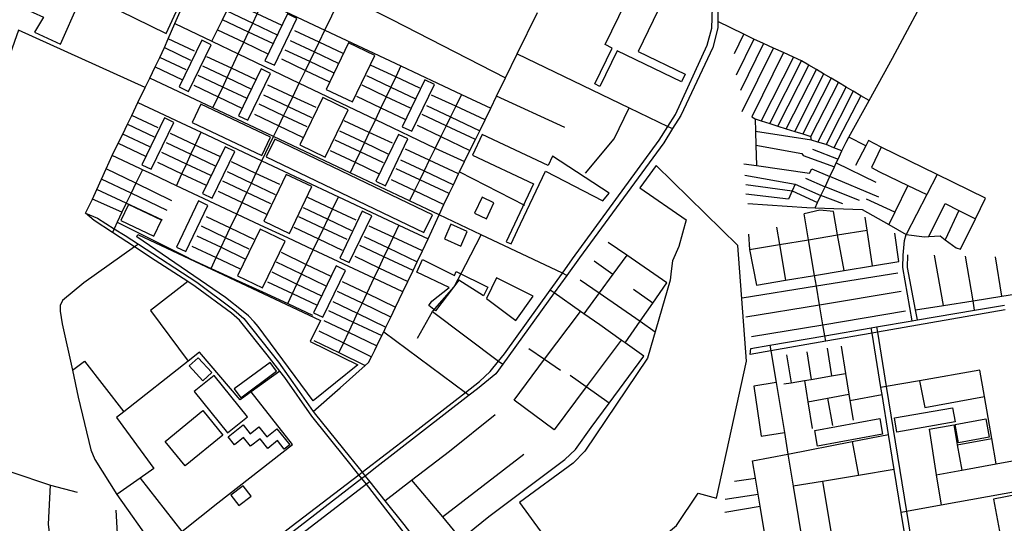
# Model space of a CAD drawing. Header units: millimetres. Extents: x 664923 to 767831, y 3118803 to 3207600.
# Tile 304 of 422: x 727454 to 729539, y 3166427 to 3167492. Entities that reach past the tile are written whole.
import ezdxf

# ---------------------------------------------------------------- set-up
doc = ezdxf.new("R2010")
doc.units = ezdxf.units.MM
for name, color, linetype in [('parks', 8, 'Continuous'), ('roads_2', 2, 'Continuous'), ('roads_3', 3, 'Continuous'), ('water', 7, 'Continuous')]:
    doc.layers.add(name, color=color, linetype=linetype)

msp = doc.modelspace()

# ---------------------------------------------------------------- linework, layer by layer
at = {"layer": 'parks'}
for points in [[(728672.02, 3167356.28), (728708.9, 3167432.02), (728693.67, 3167439.35), (728736.88, 3167528.11), (728691.84, 3167549.81), (728700.31, 3167567.21), (728743.46, 3167546.44), (728812.98, 3167689.23), (728832, 3167680.08), (728798.78, 3167611.83), (728820.47, 3167601.39), (728812.97, 3167585.98), (728782.56, 3167523.51), (728806.1, 3167512.17), (728763.48, 3167424.62), (728862.98, 3167376.69), (728855.32, 3167360.94), (728719.45, 3167426.39), (728682.8, 3167351.09), (728672.02, 3167356.28)], [(727973.6, 3167405.3), (727993.57, 3167395.74), (728041.46, 3167494.8), (728021.49, 3167504.36), (727973.6, 3167405.3)], [(727792.04, 3167349.78), (727812.01, 3167340.22), (727859.91, 3167439.28), (727839.93, 3167448.84), (727792.04, 3167349.78)], [(728103.5, 3167344.41), (728158.77, 3167318.17), (728206.05, 3167416.67), (728150.78, 3167442.92), (728103.5, 3167344.41)], [(727917.75, 3167289.07), (727937.73, 3167279.52), (727985.62, 3167378.58), (727965.65, 3167388.13), (727917.75, 3167289.07)], [(728264.44, 3167265.72), (728284.41, 3167256.17), (728332.3, 3167355.23), (728312.33, 3167364.77), (728264.44, 3167265.72)], [(727819.35, 3167274.35), (727966.87, 3167204.62), (727985.66, 3167243.96), (727838.15, 3167313.69), (727819.35, 3167274.35)], [(728047.33, 3167227.43), (728101.2, 3167201.51), (728149.79, 3167301.43), (728095.93, 3167327.34), (728047.33, 3167227.43)], [(727713, 3167185.37), (727732.97, 3167175.82), (727780.86, 3167274.88), (727760.89, 3167284.42), (727713, 3167185.37)], [(728208.57, 3167150.46), (728228.55, 3167140.91), (728276.44, 3167239.97), (728256.47, 3167249.52), (728208.57, 3167150.46)], [(728412.77, 3167205.72), (728542.42, 3167144.81), (728484.33, 3167022.47), (728494.56, 3167017.67), (728508.44, 3167046.9), (728567.57, 3167171.45), (728688.64, 3167109.03), (728701.94, 3167125.36), (728582.48, 3167203.71), (728573.46, 3167183.86), (728433.58, 3167249.57), (728412.77, 3167205.72)], [(727976.43, 3167201.93), (728309.92, 3167041.82), (728328.01, 3167079.09), (727994.52, 3167239.2), (727976.43, 3167201.93)], [(727841.77, 3167124.12), (727861.74, 3167114.56), (727909.63, 3167213.62), (727889.66, 3167223.18), (727841.77, 3167124.12)], [(727971.43, 3167065.61), (728025.81, 3167040.04), (728072.99, 3167139.36), (728018.61, 3167164.92), (727971.43, 3167065.61)], [(728463.18, 3166202.31), (728524.91, 3166115.76), (728559.42, 3166141.06), (728659.53, 3166263.41), (728690.91, 3166237.4), (728775.29, 3166363.43), (728844.6, 3166422.28), (728890.63, 3166490.67), (728929.17, 3166479.82), (728992.69, 3166769.36), (728974.53, 3167014.59), (728801.72, 3167183.91), (728767.5, 3167136.36), (728865.3, 3167068.95), (728849.9, 3167012.34), (728836.56, 3166981.67), (728833.71, 3166959.84), (728831.26, 3166941.14), (728783.71, 3166775.68), (728650.73, 3166579.32), (728626.27, 3166554.02), (728512.81, 3166470.93), (728618.68, 3166324.87), (728463.18, 3166202.31)], [(727786.19, 3167010.94), (727806.14, 3167001.5), (727852.8, 3167099.18), (727832.85, 3167108.62), (727786.19, 3167010.94)], [(728417.38, 3167082.58), (728442.36, 3167071.04), (728458.15, 3167104.83), (728433.16, 3167116.37), (728417.38, 3167082.58)], [(727668.43, 3167067.46), (727738.1, 3167034.16), (727754.37, 3167067.84), (727684.7, 3167101.14), (727668.43, 3167067.46)], [(728131.85, 3166987.81), (728151.83, 3166978.25), (728199.72, 3167077.31), (728179.75, 3167086.87), (728131.85, 3166987.81)], [(727915.28, 3166949.99), (727968.1, 3166924.57), (728016.15, 3167023.38), (727963.34, 3167048.81), (727915.28, 3166949.99)], [(728353.52, 3167028.49), (728388.05, 3167013.2), (728401.89, 3167044.11), (728367.37, 3167059.41), (728353.52, 3167028.49)], [(727702.26, 3167032.42), (727704.74, 3167037.62), (728091.28, 3166855.78), (728069.67, 3166811.63), (728169.94, 3166761.77), (728075.82, 3166685.49), (727959.59, 3166842.72), (727950.94, 3166852.96), (727938.63, 3166865.53), (727927.58, 3166874.53), (727890.39, 3166904.23), (727702.26, 3167032.42)], [(728307.31, 3166984.94), (728374.99, 3166951.27), (728378.39, 3166959.14), (728445.25, 3166926.24), (728436.61, 3166907.81), (728384.12, 3166940.96), (728334.52, 3166876.08), (728320.6, 3166887.7), (728327.19, 3166896.96), (728363.87, 3166925.6), (728295.33, 3166958.03), (728307.31, 3166984.94)], [(728076.2, 3166872.19), (728096.17, 3166862.65), (728144.06, 3166961.71), (728124.09, 3166971.25), (728076.2, 3166872.19)], [(728442.61, 3166902.55), (728504.53, 3166855.51), (728541.24, 3166906.92), (728464.06, 3166945.86), (728442.61, 3166902.55)], [(727813.07, 3166759.67), (727832.13, 3166776.97), (727860.93, 3166745.56), (727841.86, 3166728.25), (727828.11, 3166743.25), (727813.07, 3166759.67)], [(727908.77, 3166711.04), (727922.74, 3166692.41), (727998.32, 3166748.49), (727984.36, 3166767.12), (727908.77, 3166711.04)], [(727894.68, 3166617.97), (727936.83, 3166651.79), (727865.88, 3166739.33), (727823.73, 3166705.51), (727894.68, 3166617.97)], [(727762.2, 3166599.94), (727841.82, 3166665.17), (727884.66, 3166613.43), (727805.05, 3166548.18), (727762.2, 3166599.94)], [(729306.17, 3166649.67), (729429.12, 3166671.26), (729434.46, 3166641.08), (729311.53, 3166619.49), (729306.17, 3166649.67)], [(729137.41, 3166623.31), (729274.94, 3166648.43), (729281.11, 3166614.99), (729143.57, 3166589.87), (729137.41, 3166623.31)], [(729434.73, 3166636.01), (729499.49, 3166647.68), (729506.57, 3166608.8), (729441.8, 3166597.13), (729434.73, 3166636.01)], [(727895.68, 3166609.5), (727927.57, 3166634.77), (727942.45, 3166616.18), (727960.92, 3166630.81), (727977.83, 3166609.68), (727999.13, 3166626.55), (728026.07, 3166592.88), (728014.46, 3166583.69), (728000.21, 3166601.49), (727979.71, 3166585.24), (727963.34, 3166605.68), (727943.28, 3166589.8), (727928.44, 3166608.34), (727908.96, 3166592.91), (727895.68, 3166609.5)], [(727901.38, 3166486.5), (727918.39, 3166464.25), (727944.5, 3166484.01), (727927.49, 3166506.26), (727901.38, 3166486.5)], [(729515.73, 3166477.87), (729547.53, 3166308.14), (729675.37, 3166331.77), (729661.13, 3166413.3), (729602.93, 3166454.41), (729595.85, 3166493.38), (729515.73, 3166477.87)]]:
    msp.add_lwpolyline(points, close=True, dxfattribs=at)
at = {"layer": 'roads_2'}
for points in [[(727493.14, 3166001.94), (727504.19, 3166010.53), (727681.92, 3166148.58), (727780.2, 3166224.91), (727825.37, 3166260.26), (728010.21, 3166404.95), (728029.08, 3166419.72), (728172.4, 3166529.25), (728179.28, 3166534.52), (728282.57, 3166613.48), (728397.92, 3166703.44), (728427.93, 3166726.86), (728450.5, 3166747.58), (728468.19, 3166769.82), (728480.49, 3166785.3), (728577.39, 3166920), (728603.16, 3166955.82), (728624.78, 3166985.87), (728808.27, 3167237.27), (728826.8, 3167266.46), (728842.53, 3167291.26), (728909.91, 3167438), (728919.71, 3167474.12), (728923.57, 3167609.1)], [(728933.69, 3167607.42), (728932.15, 3167488.01), (728931.98, 3167474.85), (728921.58, 3167433.51), (728853.78, 3167289.66), (728836.58, 3167261.75), (728818.16, 3167231.84), (728639.74, 3166988.13), (728612.97, 3166951.18), (728586.01, 3166913.94), (728476.91, 3166763.31), (728462.22, 3166743.02), (728423.21, 3166711.4), (728405.63, 3166697.72), (728204.01, 3166540.88), (728185.58, 3166526.67), (728178.7, 3166521.37), (728016.78, 3166396.53), (727887.76, 3166297.06), (727831.83, 3166253.19), (727688.39, 3166140.7), (727603.53, 3166074.14), (727508.83, 3166000.38), (727499.77, 3165993.02)], [(727720.31, 3167348.59), (727451.62, 3167469.85), (727375.47, 3167255.85), (727157.77, 3167357.62), (727124.65, 3167316.47)], [(727593.88, 3167082.94), (727608.52, 3167112.72), (727617.87, 3167133.22), (727627.58, 3167154.47), (727637.7, 3167176.64), (727650.4, 3167204.47), (727663.08, 3167230.61), (727672.56, 3167250.16), (727682.69, 3167271.03), (727691.61, 3167289.44), (727704.87, 3167316.76), (727720.31, 3167348.59)], [(727593.88, 3167082.94), (727619.35, 3167071.99), (727654.6, 3167049.84), (727677.78, 3167035.27), (727705.77, 3167017.1), (727829.64, 3166936.62), (727907.98, 3166878.48), (727928.58, 3166860.24), (728002.17, 3166767.51), (728045.92, 3166705.53), (728076.04, 3166663.15), (728080.42, 3166656.99), (728151.67, 3166568.92), (728179.28, 3166534.52), (728185.58, 3166526.67), (728195.3, 3166514.55), (728227.75, 3166474.11), (728267.89, 3166424.07), (728328.53, 3166345.14), (728435.01, 3166206.53), (728452.14, 3166183.73), (728469.51, 3166158.16)], [(728469.51, 3166158.16), (728445.67, 3166179.14), (728429.74, 3166198.41), (728369.51, 3166278.53), (728343.19, 3166312.5), (728321.98, 3166339.88), (728263.7, 3166413.06), (728188.4, 3166509.25), (728178.7, 3166521.37), (728172.4, 3166529.25), (728144.65, 3166563.93), (728073, 3166653.15), (728015.55, 3166735.19), (728004.95, 3166748.68), (727978.07, 3166782.93), (727920.04, 3166856.2), (727902.87, 3166871.52), (727826.25, 3166927.64), (727810.39, 3166937.94), (727741.22, 3166982.85), (727697.72, 3167011.41), (727651.2, 3167041.94), (727612.13, 3167067.6), (727593.88, 3167082.94)], [(727705.77, 3167017.1), (727697.72, 3167011.41), (727590.12, 3166935.28), (727545.12, 3166898.28), (727540.03, 3166887.49), (727539.87, 3166875.49), (727544.49, 3166848.83), (727565.98, 3166750.61), (727578.53, 3166693.26), (727604.79, 3166582.27), (727613.44, 3166561.75), (727660.13, 3166487.78), (727737.13, 3166379.19), (727825.37, 3166260.26)], [(729000.45, 3166784.07), (729002.02, 3166796.69), (729042.65, 3166803.62), (729158.81, 3166823.48), (729257.05, 3166840.28), (729268.1, 3166842.17), (729343.81, 3166855.11), (729354.66, 3166856.97), (729475.9, 3166877.69), (729538.8, 3166888.45)], [(729540.48, 3166877.95), (729269.94, 3166830.91), (729258.89, 3166828.99), (729160.76, 3166811.94), (729044.61, 3166791.74), (729000.45, 3166784.07)], [(729420.29, 3165838.09), (729418.69, 3165847.93), (729409.88, 3165902.01), (729382.44, 3166070.44), (729348.01, 3166281.81), (729320.66, 3166449.78), (729305.91, 3166540.35), (729293.84, 3166614.39), (729279.99, 3166699.46), (729277.64, 3166713.84), (729258.89, 3166828.99), (729257.05, 3166840.28)], [(729268.1, 3166842.17), (729269.94, 3166830.91), (729288.71, 3166715.76), (729331.74, 3166451.77), (729360.88, 3166272.99), (729411.26, 3165963.92), (729422.79, 3165893.15), (729429.85, 3165849.88), (729431.44, 3165840.08)]]:
    msp.add_lwpolyline(points, dxfattribs=at)
at = {"layer": 'roads_3'}
for points in [[(727861.37, 3167446.42), (727873.34, 3167470.59), (727883.88, 3167491.85), (727893.2, 3167510.66), (727902.78, 3167530.01), (727907.2, 3167538.93), (727891.29, 3167607.16)], [(729138.13, 3167094.19), (729143.4, 3167105.3), (729150.44, 3167120.17), (729159.18, 3167138.62), (729169.53, 3167160.48), (729179.16, 3167180.8), (729183.04, 3167189), (729186.78, 3167196.89), (729195.13, 3167214.53), (729203.76, 3167232.76), (729209.87, 3167243.79), (729252.68, 3167321.09), (729302.23, 3167410.56), (729387.33, 3167571.05)], [(727967.1, 3167193.6), (727991.76, 3167244.79), (728002.79, 3167267.7), (728012.98, 3167288.87), (728022.56, 3167308.75), (728032.37, 3167329.12), (728046.33, 3167358.11), (728059.3, 3167384.84), (728068.39, 3167403.58), (728078.28, 3167423.96), (728088.3, 3167444.59), (728100.64, 3167470.02), (728130.04, 3167530.61), (728139.75, 3167544.77)], [(728139.75, 3167544.77), (728242.14, 3167492.42), (728482.96, 3167369.28)], [(727863.46, 3167305.34), (727874.74, 3167328.82), (727884.23, 3167349.36), (727893.72, 3167369.89), (727902.77, 3167389.45), (727917.09, 3167419.81), (727928.59, 3167444.26), (727938.82, 3167466.02), (727947.66, 3167484.83), (727957, 3167504.7), (727969.64, 3167531.6)], [(728010.16, 3167479.96), (727957, 3167504.7), (727902.78, 3167530.01)], [(727969.64, 3167531.6), (728100.64, 3167470.02), (728261.55, 3167394.38), (728338.82, 3167358.06), (728389.65, 3167334.17), (728451.81, 3167304.95)], [(727720.31, 3167348.59), (727729.89, 3167368.35), (727741.55, 3167392.38), (727751.03, 3167411.93), (727760.71, 3167433.01), (727768.89, 3167451.77), (727782.89, 3167483.89), (727794.16, 3167509.7)], [(727893.2, 3167510.66), (727947.66, 3167484.83), (728000.6, 3167459.71)], [(728076.04, 3166663.15), (728132.91, 3166713.54), (728185.72, 3166760.81), (728192.83, 3166767.18), (728199.17, 3166779.16), (728206.37, 3166792.76), (728210.7, 3166801.77), (728221.21, 3166823.67), (728225.15, 3166831.89), (728229.83, 3166841.65), (728240.01, 3166862.87), (728250.16, 3166884.02), (728265.63, 3166916.26), (728276.09, 3166938.06), (728287.28, 3166961.39), (728296.16, 3166979.91), (728307.19, 3167002.9), (728319.32, 3167028.19), (728342.28, 3167079.52), (728352.45, 3167100.84), (728363.59, 3167124.18), (728372.44, 3167142.73), (728383.42, 3167165.73), (728385.54, 3167170.15), (728395.89, 3167191.85), (728407.65, 3167215.64), (728419.12, 3167238.83), (728428.2, 3167257.18), (728439.49, 3167280.03), (728451.81, 3167304.95), (728463.97, 3167330.07), (728482.96, 3167369.28), (728507.64, 3167419.85), (728550.5, 3167507.68)], [(727782.89, 3167483.89), (727861.37, 3167446.42), (727917.09, 3167419.81), (728046.33, 3167358.11), (728207.55, 3167281.13), (728334.16, 3167220.68), (728395.89, 3167191.85)], [(727991.38, 3167441.33), (727938.82, 3167466.02), (727883.88, 3167491.85)], [(729252.68, 3167321.09), (729235.12, 3167331.39), (729218.59, 3167341.08), (729203.95, 3167349.67), (729187.97, 3167359.02), (729172.05, 3167368.36), (729156.29, 3167377.59), (729140.92, 3167386.61), (729124.9, 3167395.99), (729109.28, 3167405.15), (729092.55, 3167413.02), (729071.19, 3167422.68), (729050.42, 3167432.08), (729028.78, 3167441.87), (729008.8, 3167450.91), (728987.47, 3167461.24), (728932.15, 3167488.01)], [(727873.34, 3167470.59), (727928.59, 3167444.26), (727981.41, 3167419.04)], [(728139.22, 3167420.89), (728088.3, 3167444.59), (728037.21, 3167468.36)], [(728967.39, 3167420.32), (728987.47, 3167461.24)], [(727824.67, 3167425.8), (727768.89, 3167451.77)], [(728026.86, 3167448.36), (728078.28, 3167423.96), (728128.59, 3167400.08)], [(729008.8, 3167450.91), (728971.31, 3167374.99)], [(729028.78, 3167441.87), (728980.02, 3167342.42)], [(727760.71, 3167433.01), (727816.03, 3167406.76)], [(728118.65, 3167379.98), (728068.39, 3167403.58), (728016.66, 3167427.88)], [(728507.64, 3167419.85), (728744.91, 3167305.82), (728826.8, 3167266.46), (728836.58, 3167261.75)], [(728983.53, 3167297.68), (729050.42, 3167432.08)], [(729071.19, 3167422.68), (729003.94, 3167286.64)], [(727806.53, 3167385.85), (727751.03, 3167411.93)], [(727841.73, 3167394.56), (727893.72, 3167369.89), (727945.43, 3167345.35)], [(727954.8, 3167365.23), (727902.77, 3167389.45), (727850.44, 3167413.81)], [(728008.49, 3167409.09), (728059.3, 3167384.84), (728110.26, 3167360.52)], [(728261.55, 3167394.38), (728250.49, 3167371.22), (728240.2, 3167349.62), (728230.46, 3167329.2), (728219.2, 3167305.58), (728207.55, 3167281.13), (728194.46, 3167253.68), (728184.16, 3167232.07), (728174.96, 3167212.78), (728164.37, 3167190.58), (728153.78, 3167168.35)], [(728301.49, 3167347.49), (728250.49, 3167371.22), (728198.69, 3167395.33)], [(729092.55, 3167413.02), (729024.29, 3167278.23)], [(729042.26, 3167272.54), (729109.28, 3167405.15)], [(729059.22, 3167267.16), (729124.9, 3167395.99)], [(727741.55, 3167392.38), (727797.4, 3167365.73)], [(727935.87, 3167325.1), (727884.23, 3167349.36), (727832.32, 3167373.75)], [(728188.79, 3167374.02), (728240.2, 3167349.62), (728291.2, 3167325.42)], [(729077.11, 3167261.49), (729140.92, 3167386.61)], [(729156.29, 3167377.59), (729095.26, 3167255.74)], [(728612.97, 3166951.18), (728603.16, 3166955.82), (728431.44, 3167037.24), (728342.28, 3167079.52), (728279.45, 3167109.06), (728153.78, 3167168.35), (727991.76, 3167244.79), (727863.46, 3167305.34), (727729.89, 3167368.35)], [(727823.13, 3167353.45), (727874.74, 3167328.82), (727926.06, 3167304.32)], [(728081.81, 3167306.11), (728032.37, 3167329.12), (727979.79, 3167353.59)], [(728281.72, 3167305.12), (728230.46, 3167329.2), (728179.15, 3167353.29)], [(729172.05, 3167368.36), (729112.14, 3167250.39)], [(729130.28, 3167237.06), (729128.98, 3167245.05), (729187.97, 3167359.02)], [(727970.57, 3167333.42), (728022.56, 3167308.75), (728072.31, 3167285.15)], [(728389.65, 3167334.17), (728377.36, 3167309.04), (728366.38, 3167286.6), (728357.24, 3167267.9), (728346.06, 3167245.03), (728334.16, 3167220.68), (728321.38, 3167194.61), (728310.38, 3167172.18), (728301.22, 3167153.48), (728290.02, 3167130.62), (728279.45, 3167109.06)], [(728439.49, 3167280.03), (728377.36, 3167309.04), (728326.45, 3167332.74)], [(729144.14, 3167233.01), (729203.95, 3167349.67)], [(729218.59, 3167341.08), (729161.29, 3167228.01)], [(729235.12, 3167331.39), (729177.95, 3167221.37)], [(727704.87, 3167316.76), (727760.26, 3167290.75), (727785.95, 3167278.68), (727838.43, 3167254.03), (727967.1, 3167193.6), (728129.11, 3167117.51), (728257.05, 3167057.43), (728319.32, 3167028.19)], [(728063.29, 3167265.25), (728012.98, 3167288.87), (727961.31, 3167313.15)], [(728167.28, 3167330.35), (728219.2, 3167305.58), (728269.52, 3167281.56)], [(728315.82, 3167310.59), (728366.38, 3167286.6), (728428.2, 3167257.18)], [(728608.41, 3167264.05), (728463.97, 3167330.07)], [(727747.79, 3167263.28), (727691.61, 3167289.44)], [(727951.68, 3167292.1), (728002.79, 3167267.7), (728053.45, 3167243.52)], [(728419.12, 3167238.83), (728357.24, 3167267.9), (728306.72, 3167291.63)], [(728651.91, 3167167.35), (728712.51, 3167240.25), (728744.91, 3167305.82)], [(727682.69, 3167271.03), (727739.15, 3167244.24)], [(728243.93, 3167230.65), (728194.46, 3167253.68), (728141.13, 3167278.5)], [(728295.86, 3167268.99), (728346.06, 3167245.03), (728407.65, 3167215.64)], [(729003.94, 3167286.64), (729011.29, 3167282.36), (729024.29, 3167278.23), (729042.26, 3167272.54), (729059.22, 3167267.16), (729077.11, 3167261.49), (729095.26, 3167255.74), (729112.14, 3167250.39), (729128.98, 3167245.05)], [(729011.29, 3167282.36), (729011.97, 3167255.77), (729012.73, 3167226.58), (729013.82, 3167183.56)], [(727729.66, 3167223.33), (727672.56, 3167250.16)], [(727877.93, 3167202.7), (727825.89, 3167226.93), (727773.56, 3167251.28)], [(727786.11, 3167140.88), (727797.86, 3167166.29), (727807.36, 3167186.83), (727816.84, 3167207.36), (727825.89, 3167226.93), (727838.43, 3167254.03)], [(728131.24, 3167257.18), (728184.16, 3167232.07), (728233.65, 3167208.59)], [(729195.13, 3167214.53), (729177.95, 3167221.37), (729161.29, 3167228.01), (729144.14, 3167233.01), (729130.28, 3167237.06), (729011.97, 3167255.77)], [(727663.08, 3167230.61), (727720.52, 3167203.2)], [(727764.86, 3167232.04), (727816.84, 3167207.36), (727868.55, 3167182.83)], [(728224.71, 3167189.42), (728174.96, 3167212.78), (728122.14, 3167237.6)], [(729012.73, 3167226.58), (729110.29, 3167209.01), (729112.59, 3167204.83), (729179.16, 3167180.8)], [(729499.22, 3167114.67), (729396.47, 3167164.84), (729278.22, 3167222.57), (729250.89, 3167236.48), (729245.45, 3167225.32), (729209.87, 3167243.79)], [(727858.99, 3167162.57), (727807.36, 3167186.83), (727755.44, 3167211.22)], [(728111.93, 3167215.61), (728164.37, 3167190.58), (728214.17, 3167166.83)], [(728383.42, 3167165.73), (728321.38, 3167194.61), (728271.1, 3167218.01)], [(729132.93, 3167217.89), (729186.78, 3167196.89)], [(729245.45, 3167225.32), (729223.46, 3167183.51)], [(729278.22, 3167222.57), (729257.67, 3167179.16), (729274.6, 3167170.24), (729334.66, 3167141.52), (729374.61, 3167122.42)], [(728265.63, 3166916.26), (728204.05, 3166945.11), (728075.76, 3167005.19), (728021.94, 3167030.41), (727963.79, 3167057.65), (727913.92, 3167081.02), (727786.11, 3167140.88), (727734.56, 3167165.04), (727714.15, 3167174.6), (727708.7, 3167177.15), (727650.4, 3167204.47)], [(727746.25, 3167190.92), (727797.86, 3167166.29), (727849.19, 3167141.79)], [(727859.6, 3166966.03), (727870.31, 3166988.71), (727880.63, 3167010.56), (727890.15, 3167030.72), (727900.06, 3167051.69), (727913.92, 3167081.02), (727925.44, 3167105.4), (727935.47, 3167126.65), (727944.9, 3167146.59), (727954.56, 3167167.04), (727967.1, 3167193.6)], [(728004.94, 3167143.58), (727954.56, 3167167.04), (727902.92, 3167191.07)], [(728260.48, 3167195.86), (728310.38, 3167172.18), (728372.44, 3167142.73)], [(728987.52, 3167187.52), (729013.82, 3167183.56), (729126.25, 3167167.13), (729131.12, 3167176.67), (729169.53, 3167160.48)], [(729183.04, 3167189), (729266.76, 3167148.19)], [(727776.74, 3167108.9), (727700.38, 3167146.11), (727637.7, 3167176.64)], [(727714.15, 3167174.6), (727700.38, 3167146.11), (727690.14, 3167124.91), (727680.07, 3167104.07), (727670.77, 3167084.83), (727660.56, 3167063.68), (727654.6, 3167049.84), (727651.2, 3167041.94)], [(727893.69, 3167170.9), (727944.9, 3167146.59), (727995.43, 3167122.62)], [(728363.59, 3167124.18), (728301.22, 3167153.48), (728251.38, 3167176.89)], [(728385.54, 3167170.15), (728523.02, 3167099.99)], [(729396.47, 3167164.84), (729374.61, 3167122.42), (729331.03, 3167037.92)], [(727766.63, 3167088.76), (727690.14, 3167124.91), (727627.58, 3167154.47)], [(727986.42, 3167102.72), (727935.47, 3167126.65), (727884.43, 3167150.63)], [(728240.51, 3167154.26), (728290.02, 3167130.62), (728352.45, 3167100.84)], [(728989.4, 3167163.44), (729096.02, 3167143.83), (729150.44, 3167120.17)], [(729096.02, 3167143.83), (729089.74, 3167129.9), (729081.89, 3167112.42), (728991.41, 3167122.9)], [(728991.61, 3167143.81), (729089.74, 3167129.9)], [(729117.98, 3167156.53), (729159.18, 3167138.62)], [(729273.04, 3167116.37), (729169.53, 3167160.48)], [(727756.92, 3167068.06), (727680.07, 3167104.07), (727617.87, 3167133.22)], [(727874.8, 3167129.57), (727925.44, 3167105.4), (727976.58, 3167081)], [(729089.74, 3167129.9), (729143.4, 3167105.3)], [(729232.18, 3167109.54), (729159.18, 3167138.62)], [(729334.66, 3167141.52), (729306.92, 3167084.66), (729294.15, 3167058.49)], [(727670.77, 3167084.83), (727608.52, 3167112.72)], [(728021.98, 3166891.96), (728031.84, 3166912.73), (728041.38, 3166932.81), (728051.2, 3166953.46), (728061.2, 3166974.52), (728075.76, 3167005.19), (728086.79, 3167028.41), (728097.33, 3167050.61), (728106.5, 3167069.91), (728116.77, 3167091.54), (728129.11, 3167117.51)], [(728167.06, 3167068.12), (728116.77, 3167091.54), (728064.26, 3167115.97)], [(728995.58, 3167103.39), (729120.75, 3167094.8), (729138.13, 3167094.19), (729237.56, 3167090.66), (729294.15, 3167058.49), (729331.03, 3167037.92), (729369.56, 3167032.97), (729379.28, 3167033.52), (729402.64, 3167034.83), (729413.64, 3167026.55), (729436.46, 3167009.37), (729446.22, 3167006.35)], [(729197.17, 3167102.63), (729150.44, 3167120.17)], [(729306.92, 3167084.66), (729247.32, 3167112.16)], [(729379.28, 3167033.52), (729413.68, 3167102.97)], [(729413.68, 3167102.97), (729442.63, 3167088.51), (729477.81, 3167070.92)], [(729446.22, 3167006.35), (729477.81, 3167070.92), (729499.22, 3167114.67)], [(728054.36, 3167094.65), (728106.5, 3167069.91), (728156.77, 3167046.06)], [(729176.8, 3167086.32), (729148.47, 3167088.98), (729115.22, 3167081.72)], [(729160.76, 3166811.94), (729158.81, 3166823.48), (729154.86, 3166846.88), (729147.74, 3166889.06), (729141.1, 3166928.28), (729137.27, 3166951.03), (729124.53, 3167026.54), (729115.22, 3167081.72)], [(729199.5, 3166961.41), (729185.8, 3167036.74), (729176.8, 3167086.32)], [(729442.63, 3167088.51), (729413.64, 3167026.55)], [(727660.56, 3167063.68), (727807.79, 3166990.07), (727816.87, 3166985.52), (727859.6, 3166966.03), (727910.67, 3166942.73), (727968.71, 3166916.26), (728021.98, 3166891.96)], [(727849.47, 3167075.92), (727900.06, 3167051.69), (727949.98, 3167027.78)], [(728147.83, 3167026.89), (728097.33, 3167050.61), (728045.26, 3167075.07)], [(729259.72, 3166971.46), (729248.25, 3167047.14), (729243.88, 3167074.37)], [(727940.24, 3167006.69), (727890.15, 3167030.72), (727839.36, 3167055.09)], [(728035.06, 3167053.09), (728086.79, 3167028.41), (728137.3, 3167004.3)], [(728257.05, 3167057.43), (728244.98, 3167031.86), (728234.32, 3167009.26), (728225.44, 3166990.44), (728214.57, 3166967.42), (728204.05, 3166945.11), (728189.05, 3166913.28), (728179.07, 3166892.11), (728169.13, 3166871.01), (728160.32, 3166852.3), (728150.15, 3166830.71), (728139.63, 3166808.38), (728129.96, 3166787.86)], [(728307.19, 3167002.9), (728244.98, 3167031.86), (728194.23, 3167055.48)], [(728999.24, 3167005.69), (729062.82, 3167016.27), (729124.53, 3167026.54), (729185.8, 3167036.74), (729248.25, 3167047.14)], [(729056.48, 3167053.22), (729062.82, 3167016.27), (729075.78, 3166940.76)], [(729315.38, 3166980.74), (729306.74, 3167040.65)], [(727829.7, 3167035.2), (727880.63, 3167010.56), (727930.8, 3166986.29)], [(728183.61, 3167033.33), (728234.32, 3167009.26), (728296.16, 3166979.91)], [(728296.82, 3166818.09), (728328.04, 3166874.59), (728374.46, 3166927.18), (728398.89, 3166974.37), (728431.44, 3167037.24)], [(728824.32, 3166935.22), (728739.34, 3166994.05), (728700.44, 3167020.99)], [(728997.4, 3167038.2), (728999.24, 3167005.69), (729013.85, 3166930.44)], [(729343.81, 3166855.11), (729324.19, 3166967.6), (729324.48, 3166993.91), (729327.2, 3167024.81), (729331.03, 3167037.92)], [(727818.87, 3167012.9), (727870.31, 3166988.71), (727920.92, 3166964.91)], [(728007.8, 3167000.09), (728061.2, 3166974.52), (728112.78, 3166949.8)], [(728287.28, 3166961.39), (728225.44, 3166990.44), (728174.51, 3167014.36)], [(729350.74, 3166878.02), (729409.95, 3166887.51), (729472.52, 3166897.54), (729533.57, 3166907.33), (729596.45, 3166917.41), (729656.33, 3166927), (729645.25, 3166997.5)], [(728102.99, 3166928.61), (728051.2, 3166953.46), (727997.97, 3166979)], [(728163.64, 3166991.73), (728214.57, 3166967.42), (728276.09, 3166938.06)], [(728739.34, 3166994.05), (728709.96, 3166953.93), (728680.92, 3166914.29), (728648.46, 3166869.98)], [(728670.27, 3166982.17), (728709.96, 3166953.93)], [(729013.85, 3166930.44), (729075.78, 3166940.76), (729137.27, 3166951.03), (729199.5, 3166961.41), (729259.72, 3166971.46), (729315.38, 3166980.74)], [(729354.66, 3166856.97), (729350.74, 3166878.02), (729334.01, 3166968.1), (729334.3, 3166994.82)], [(729409.95, 3166887.51), (729391.26, 3166993.73)], [(729475.9, 3166877.69), (729472.52, 3166897.54), (729456.54, 3166991.59)], [(729533.57, 3166907.33), (729519.77, 3166990.63)], [(727988.38, 3166958.44), (728041.38, 3166932.81), (728093.31, 3166907.69)], [(729313.25, 3166956), (729141.1, 3166928.28), (728983.49, 3166902.92)], [(727810.39, 3166937.94), (727731.57, 3166876.57), (727811.2, 3166769.89)], [(727978.73, 3166937.72), (728031.84, 3166912.73), (728084.25, 3166888.08)], [(728137.39, 3166938.03), (728189.05, 3166913.28), (728250.16, 3166884.02)], [(728641.08, 3166941.7), (728680.92, 3166914.29), (728768.18, 3166854.23), (728799.54, 3166831.81)], [(728736.27, 3166808.19), (728768.18, 3166854.23), (728794.65, 3166892.43), (728824.32, 3166935.22)], [(728240.01, 3166862.87), (728179.07, 3166892.11), (728127.35, 3166916.92)], [(728775.86, 3166780.34), (728736.27, 3166808.19), (728727.71, 3166814.24), (728682.23, 3166846.22), (728648.46, 3166869.98), (728641.35, 3166874.93), (728586.01, 3166913.94), (728577.39, 3166920)], [(728794.65, 3166892.43), (728753.74, 3166920.97)], [(728991.74, 3166863.3), (729147.74, 3166889.06), (729320.26, 3166917.56)], [(728117.41, 3166896.03), (728169.13, 3166871.01), (728229.83, 3166841.65)], [(728021.98, 3166891.96), (728074.45, 3166866.88)], [(728108.26, 3166876.79), (728160.32, 3166852.3), (728221.21, 3166823.67)], [(728328.04, 3166874.59), (728468.19, 3166769.82), (728476.91, 3166763.31)], [(728727.71, 3166814.24), (728653.6, 3166715.24), (728585.66, 3166624.48), (728500.88, 3166687.3), (728565.65, 3166773.82), (728641.35, 3166874.93)], [(729003.66, 3166821.74), (729154.86, 3166846.88), (729329.76, 3166875.96)], [(728098.16, 3166855.56), (728150.15, 3166830.71), (728210.7, 3166801.77)], [(728088.04, 3166833.71), (728139.63, 3166808.38), (728199.17, 3166779.16)], [(728225.15, 3166831.89), (728397.92, 3166703.44), (728405.63, 3166697.72)], [(728077.38, 3166813.35), (728129.96, 3166787.86), (728185.72, 3166760.81)], [(728004.95, 3166748.68), (727944.54, 3166705), (727921.18, 3166688.1), (727835.23, 3166788.77), (727811.2, 3166769.89), (727674.95, 3166662.8), (727659.46, 3166650.62), (727738.72, 3166542.77), (727709.67, 3166522.44), (727660.13, 3166487.78)], [(728532.38, 3166796.51), (728565.65, 3166773.82), (728599.27, 3166750.89)], [(729042.65, 3166803.62), (729044.61, 3166791.74), (729055.72, 3166724.35), (729073.15, 3166618.67), (729080.66, 3166573.04), (729091.89, 3166504.92), (729123.54, 3166312.91), (729134.16, 3166248.53), (729145.6, 3166179.11), (729169.47, 3166034.31)], [(729120.77, 3166789.3), (729129.65, 3166731.21)], [(729163.54, 3166796.88), (729173.01, 3166738.5)], [(729193.39, 3166801.4), (729202.66, 3166743.49), (729209.68, 3166699.57), (729211.77, 3166686.55), (729218.49, 3166644.57)], [(727565.98, 3166750.61), (727591.92, 3166769.93), (727674.95, 3166662.8)], [(728321.98, 3166339.88), (728328.53, 3166345.14), (728388.49, 3166393.31), (728447.76, 3166440.92), (728608.46, 3166561.33), (728630.9, 3166583.02), (728664.3, 3166629.55), (728702.44, 3166681.1), (728775.86, 3166780.34)], [(729077.96, 3166783.4), (729087.74, 3166724.15)], [(729521.65, 3166552.25), (729512.25, 3166606.24), (729496.87, 3166694.62), (729487.17, 3166750.34), (729359.12, 3166728.03), (729288.71, 3166715.76), (729277.64, 3166713.84)], [(728702.44, 3166681.1), (728653.6, 3166715.24), (728619.38, 3166739.15)], [(729071.84, 3166721.48), (729087.74, 3166724.15), (729115.45, 3166728.82), (729129.65, 3166731.21), (729173.01, 3166738.5), (729202.66, 3166743.49)], [(729115.45, 3166728.82), (729122.71, 3166683.77), (729131.86, 3166627.15)], [(729359.12, 3166728.03), (729370.31, 3166671.46), (729496.87, 3166694.62)], [(729055.72, 3166724.35), (729008.67, 3166716.87), (729024.3, 3166610.99), (729073.15, 3166618.67)], [(727709.67, 3166522.44), (727798.01, 3166409.2), (727873.72, 3166470.21), (728032.08, 3166593.13), (727944.54, 3166705)], [(729122.71, 3166683.77), (729164.2, 3166691.3), (729209.68, 3166699.57)], [(729164.2, 3166691.3), (729175.21, 3166633.61)], [(729211.77, 3166686.55), (729279.99, 3166699.46)], [(728227.75, 3166474.11), (728284.18, 3166517.75), (728364.15, 3166579.61), (728461.23, 3166656.92)], [(729379.33, 3166625.58), (729431.55, 3166634.87), (729439.12, 3166592.88), (729448.86, 3166538.84)], [(729379.33, 3166625.58), (729394.76, 3166528.86), (729404.95, 3166464.92)], [(729050.67, 3166287.01), (729021.8, 3166462.55), (729017.51, 3166488.6), (729011.97, 3166522.28), (729006, 3166558.56), (729080.66, 3166573.04), (729216.84, 3166599.45), (729293.84, 3166614.39)], [(729439.12, 3166592.88), (729512.25, 3166606.24)], [(729216.84, 3166599.45), (729230, 3166527.78)], [(727403.06, 3166560.17), (727435.4, 3166535.62), (727519.72, 3166507.44), (727576.42, 3166492.32)], [(728349.37, 3166439.98), (728521.44, 3166573.19)], [(729394.76, 3166528.86), (729448.86, 3166538.84), (729521.65, 3166552.25), (729590.53, 3166564.95)], [(729305.91, 3166540.35), (729230, 3166527.78), (729154.21, 3166515.23), (729091.89, 3166504.92)], [(728284.18, 3166517.75), (728349.37, 3166439.98), (728388.49, 3166393.31)], [(728967.4, 3166515.82), (729011.97, 3166522.28)], [(727466.12, 3166060.1), (727491.84, 3166081.2), (727500.02, 3166094.05), (727502.54, 3166109.01), (727504.49, 3166139.76), (727505.56, 3166156.43), (727513.13, 3166364.48), (727519.54, 3166382.13), (727520.58, 3166396.13), (727517.35, 3166407.26), (727515.7, 3166425.13), (727519.72, 3166507.44)], [(728195.3, 3166514.55), (728188.4, 3166509.25), (728026.11, 3166384.58), (727975.28, 3166345.23), (727841.04, 3166241.39)], [(729154.21, 3166515.23), (729197.05, 3166258.31)], [(729600.9, 3166500.13), (729404.95, 3166464.92), (729331.74, 3166451.77), (729320.66, 3166449.78)], [(728947.77, 3166477.76), (729017.51, 3166488.6)], [(728946.86, 3166450.12), (729021.8, 3166462.55)], [(727658.14, 3166454.19), (727664.43, 3166342.44), (727654.16, 3166157.83), (727648.96, 3166145.99), (727638.47, 3166135.89), (727625.23, 3166132.65), (727504.49, 3166139.76)]]:
    msp.add_lwpolyline(points, dxfattribs=at)
at = {"layer": 'water'}
for points in [[(727633.2, 3167527.39), (727764.32, 3167462.76), (727789.95, 3167518.07), (727787.09, 3167526.22), (727785.16, 3167537.92), (727784.95, 3167555.87), (727790.32, 3167645.21), (727776.01, 3167642.67), (727688.87, 3167613.82), (727678.7, 3167610.23), (727636.44, 3167605.16), (727640.11, 3167563.1), (727640.29, 3167553.77), (727633.2, 3167527.39)], [(727485.85, 3167465.99), (727541.01, 3167440.68), (727579.53, 3167527.82), (727579.81, 3167533.83), (727574.9, 3167600.12), (727555.65, 3167598.15), (727513.11, 3167591.7), (727505.62, 3167589.57), (727497.31, 3167585.6), (727492.69, 3167581.68), (727488.82, 3167576.81), (727461.25, 3167517.58), (727504.86, 3167497.22), (727485.85, 3167465.99)]]:
    msp.add_lwpolyline(points, close=True, dxfattribs=at)

doc.saveas('drawing.dxf')
